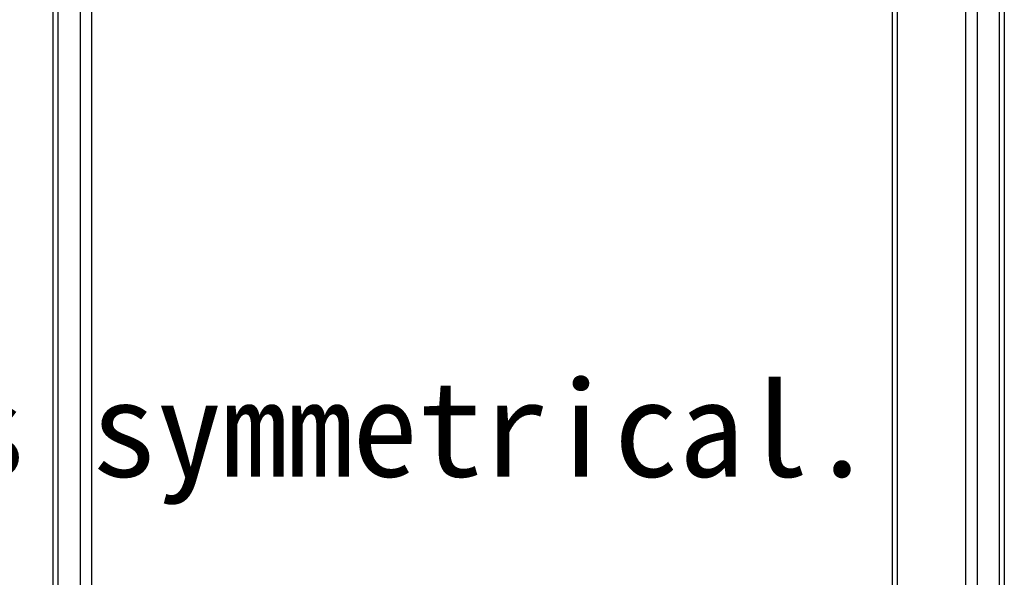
# Model space of a CAD drawing. Header units: millimetres. Extents: x 90 to 358, y 74 to 282.
# Tile 394 of 408: x 246 to 277, y 169 to 186. Entities that reach past the tile are written whole.
import ezdxf

# ---------------------------------------------------------------- set-up
doc = ezdxf.new("R2010")
doc.units = ezdxf.units.MM
doc.header["$LTSCALE"] = 23.1
doc.layers.add('20_ALL_FEATURES', color=7, linetype='CONTINUOUS')
doc.layers.add('51__DRAFT_DIMS', color=7, linetype='CONTINUOUS')
doc.styles.get("Standard").update_dxf_attribs({"font": 'simfang.ttf'})

msp = doc.modelspace()

# ---------------------------------------------------------------- linework, layer by layer
at = {"layer": '20_ALL_FEATURES'}
for p, q in [((246.982, 150.041), (246.982, 212.834)), ((247.129, 212.834), (247.129, 149.688)), ((247.836, 148.981), (247.836, 212.834)), ((248.189, 212.834), (248.189, 148.834)), ((273.232, 148.834), (273.232, 212.834)), ((273.382, 212.834), (273.382, 148.834)), ((275.525, 148.834), (275.525, 212.759)), ((275.879, 212.759), (275.879, 148.981)), ((276.586, 163.696), (276.586, 202.972)), ((276.732, 202.411), (276.732, 164.257))]:
    msp.add_line(p, q, dxfattribs=at)

# ---------------------------------------------------------------- texts
at = {"layer": '51__DRAFT_DIMS', "insert": (217.573, 179.42), "char_height": 3, "attachment_point": 1, "line_spacing_factor": 0.9}
msp.add_mtext('\\A1;2-{\\fArial|b0|i0|c134|p34;%%c}8{\\Fgdt|c0; }12.4\\PThe reverse is symmetrical.', dxfattribs=at)

doc.saveas('drawing.dxf')
